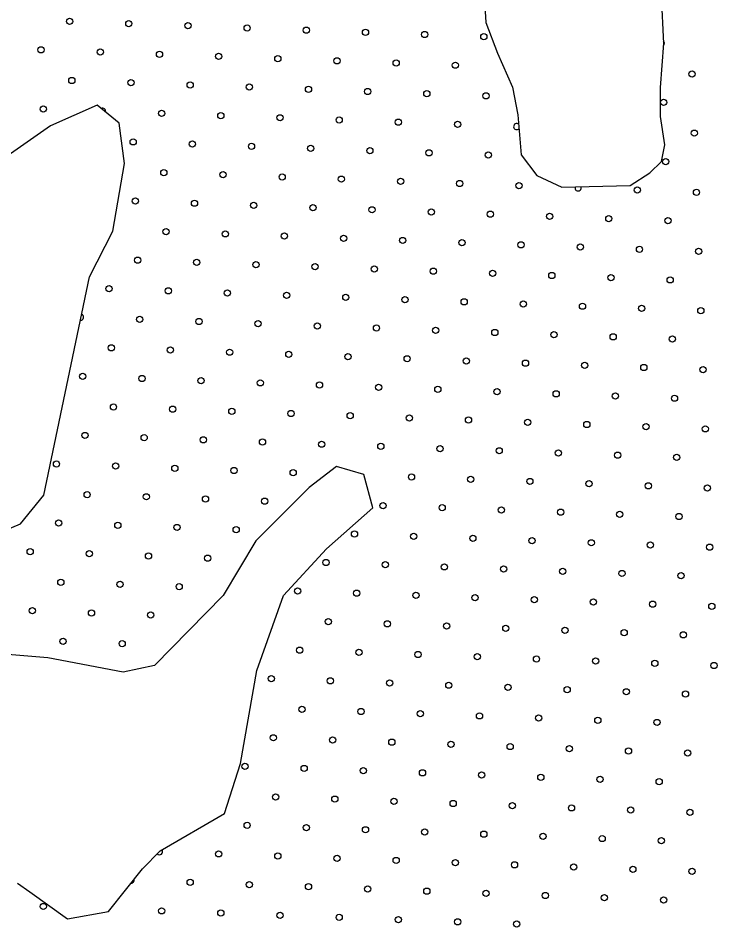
# Model space of a CAD drawing. Extents: x 1612280 to 1883141, y 560852 to 780851.
# Drawn here: x 1784608 to 1786975, y 653503 to 656587 of the extents above; entities that cross this region are included whole.
import ezdxf

# ---------------------------------------------------------------- set-up
doc = ezdxf.new("R2010")
doc.units = 0
doc.layers.add('DESIGN - SCRATCH - User 1', color=7, linetype='Continuous')
doc.layers.add('DESIGN - TRAFFIC CONTROL PERMANENT - Pavement Marking Text', color=7, linetype='Continuous')

msp = doc.modelspace()

# ---------------------------------------------------------------- linework, layer by layer
at = {"layer": 'DESIGN - SCRATCH - User 1'}
for points in [[(1786197.2, 656646), (1786201, 656572.1), (1786240.8, 656467.8), (1786292, 656352.1), (1786310.9, 656257.3), (1786322.3, 656120.8), (1786375.4, 656050.6), (1786460.6, 656010.8), (1786693.7, 656016.5), (1786760.1, 656060.1), (1786799.9, 656098), (1786811.2, 656154.9), (1786796.1, 656251.6), (1786796.1, 656350.2), (1786807.4, 656500), (1786799.9, 656665)], [(1786197.2, 656646), (1786201, 656572.1), (1786240.8, 656467.8), (1786292, 656352.1), (1786310.9, 656257.3), (1786322.3, 656120.8), (1786375.4, 656050.6), (1786460.6, 656010.8), (1786693.7, 656016.5), (1786760.1, 656060.1), (1786799.9, 656098), (1786811.2, 656154.9), (1786796.1, 656251.6), (1786796.1, 656350.2), (1786807.4, 656500), (1786799.9, 656665)], [(1786197.2, 656646), (1786201, 656572.1), (1786240.8, 656467.8), (1786292, 656352.1), (1786310.9, 656257.3), (1786322.3, 656120.8), (1786375.4, 656050.6), (1786460.6, 656010.8), (1786693.7, 656016.5), (1786760.1, 656060.1), (1786799.9, 656098), (1786811.2, 656154.9), (1786796.1, 656251.6), (1786796.1, 656350.2), (1786807.4, 656500), (1786799.9, 656665)], [(1786197.2, 656646), (1786201, 656572.1), (1786240.8, 656467.8), (1786292, 656352.1), (1786310.9, 656257.3), (1786322.3, 656120.8), (1786375.4, 656050.6), (1786460.6, 656010.8), (1786693.7, 656016.5), (1786760.1, 656060.1), (1786799.9, 656098), (1786811.2, 656154.9), (1786796.1, 656251.6), (1786796.1, 656350.2), (1786807.4, 656500), (1786799.9, 656665)], [(1784456.5, 654796.7), (1784616, 654863.2), (1784695.7, 654960.7), (1784850.7, 655705.4), (1784930.5, 655860.5), (1784970.3, 656091), (1784952.6, 656228.4), (1784877.3, 656290.5), (1784717.8, 656219.6), (1784425.5, 656015.7)], [(1784456.5, 654796.7), (1784616, 654863.2), (1784695.7, 654960.7), (1784850.7, 655705.4), (1784930.5, 655860.5), (1784970.3, 656091), (1784952.6, 656228.4), (1784877.3, 656290.5), (1784717.8, 656219.6), (1784425.5, 656015.7)], [(1784456.5, 654796.7), (1784616, 654863.2), (1784695.7, 654960.7), (1784850.7, 655705.4), (1784930.5, 655860.5), (1784970.3, 656091), (1784952.6, 656228.4), (1784877.3, 656290.5), (1784717.8, 656219.6), (1784425.5, 656015.7)], [(1784456.5, 654796.7), (1784616, 654863.2), (1784695.7, 654960.7), (1784850.7, 655705.4), (1784930.5, 655860.5), (1784970.3, 656091), (1784952.6, 656228.4), (1784877.3, 656290.5), (1784717.8, 656219.6), (1784425.5, 656015.7)], [(1785785.4, 655031.7), (1785692.4, 655058.3), (1785599.3, 654987.3), (1785417.7, 654805.6), (1785307, 654619.5), (1785072.2, 654380.1), (1784965.9, 654357.9), (1784709, 654406.7), (1784545.1, 654420)], [(1785785.4, 655031.7), (1785692.4, 655058.3), (1785599.3, 654987.3), (1785417.7, 654805.6), (1785307, 654619.5), (1785072.2, 654380.1), (1784965.9, 654357.9), (1784709, 654406.7), (1784545.1, 654420)], [(1785785.4, 655031.7), (1785692.4, 655058.3), (1785599.3, 654987.3), (1785417.7, 654805.6), (1785307, 654619.5), (1785072.2, 654380.1), (1784965.9, 654357.9), (1784709, 654406.7), (1784545.1, 654420)], [(1785785.4, 655031.7), (1785692.4, 655058.3), (1785599.3, 654987.3), (1785417.7, 654805.6), (1785307, 654619.5), (1785072.2, 654380.1), (1784965.9, 654357.9), (1784709, 654406.7), (1784545.1, 654420)], [(1784605.4, 653639), (1784648, 653608.6), (1784775.8, 653517.2), (1784915.7, 653541.6), (1785031.4, 653687.7), (1785092.2, 653748.6), (1785311.2, 653876.5), (1785366, 654046.9), (1785420.8, 654363.5), (1785512, 654619.3), (1785658.1, 654777.6), (1785816.2, 654917.6), (1785785.4, 655031.7)], [(1784605.4, 653639), (1784648, 653608.6), (1784775.8, 653517.2), (1784915.7, 653541.6), (1785031.4, 653687.7), (1785092.2, 653748.6), (1785311.2, 653876.5), (1785366, 654046.9), (1785420.8, 654363.5), (1785512, 654619.3), (1785658.1, 654777.6), (1785816.2, 654917.6), (1785785.4, 655031.7)], [(1784605.4, 653639), (1784648, 653608.6), (1784775.8, 653517.2), (1784915.7, 653541.6), (1785031.4, 653687.7), (1785092.2, 653748.6), (1785311.2, 653876.5), (1785366, 654046.9), (1785420.8, 654363.5), (1785512, 654619.3), (1785658.1, 654777.6), (1785816.2, 654917.6), (1785785.4, 655031.7)], [(1784605.4, 653639), (1784648, 653608.6), (1784775.8, 653517.2), (1784915.7, 653541.6), (1785031.4, 653687.7), (1785092.2, 653748.6), (1785311.2, 653876.5), (1785366, 654046.9), (1785420.8, 654363.5), (1785512, 654619.3), (1785658.1, 654777.6), (1785816.2, 654917.6), (1785785.4, 655031.7)]]:
    msp.add_lwpolyline(points, dxfattribs=at)
at = {"layer": 'DESIGN - TRAFFIC CONTROL PERMANENT - Pavement Marking Text'}
for centre in [(1784783.4, 656575.8), (1784783.4, 656575.8), (1784985, 656568.3), (1784985, 656568.3), (1785186.6, 656560.8), (1785186.6, 656560.8), (1785388.2, 656553.4), (1785388.2, 656553.4), (1785589.9, 656545.9), (1785589.9, 656545.9), (1785791.5, 656538.4), (1785791.5, 656538.4), (1785993.1, 656531), (1785993.1, 656531), (1786194.7, 656523.5), (1786194.7, 656523.5), (1784686.3, 656478.7), (1784686.3, 656478.7), (1784888, 656471.2), (1784888, 656471.2), (1785089.6, 656463.8), (1785089.6, 656463.8), (1785291.2, 656456.3), (1785291.2, 656456.3), (1785492.8, 656448.8), (1785492.8, 656448.8), (1785694.4, 656441.4), (1785694.4, 656441.4), (1785896, 656433.9), (1785896, 656433.9), (1786097.6, 656426.4), (1786097.6, 656426.4), (1786904.1, 656396.6), (1786904.1, 656396.6), (1784790.9, 656374.2), (1784790.9, 656374.2), (1784992.5, 656366.7), (1784992.5, 656366.7), (1785194.1, 656359.2), (1785194.1, 656359.2), (1785395.7, 656351.8), (1785395.7, 656351.8), (1785597.3, 656344.3), (1785597.3, 656344.3), (1785798.9, 656336.8), (1785798.9, 656336.8), (1786000.5, 656329.3), (1786000.5, 656329.3), (1786202.2, 656321.9), (1786202.2, 656321.9), (1784693.8, 656277.1), (1784693.8, 656277.1), (1786807, 656299.5), (1786807, 656299.5), (1785097, 656262.1), (1785097, 656262.1), (1785298.6, 656254.7), (1785298.6, 656254.7), (1785500.2, 656247.2), (1785500.2, 656247.2), (1785701.9, 656239.7), (1785701.9, 656239.7), (1785903.5, 656232.3), (1785903.5, 656232.3), (1786105.1, 656224.8), (1786105.1, 656224.8), (1786911.5, 656194.9), (1786911.5, 656194.9), (1785000, 656165.1), (1785000, 656165.1), (1785201.6, 656157.6), (1785201.6, 656157.6), (1785403.2, 656150.1), (1785403.2, 656150.1), (1785604.8, 656142.7), (1785604.8, 656142.7), (1785806.4, 656135.2), (1785806.4, 656135.2), (1786008, 656127.7), (1786008, 656127.7), (1786209.6, 656120.3), (1786209.6, 656120.3), (1786814.4, 656097.9), (1786814.4, 656097.9), (1785104.5, 656060.5), (1785104.5, 656060.5), (1785306.1, 656053.1), (1785306.1, 656053.1), (1785507.7, 656045.6), (1785507.7, 656045.6), (1785709.3, 656038.1), (1785709.3, 656038.1), (1785910.9, 656030.7), (1785910.9, 656030.7), (1786112.5, 656023.2), (1786112.5, 656023.2), (1786314.2, 656015.7), (1786314.2, 656015.7), (1786717.4, 656000.8), (1786717.4, 656000.8), (1786919, 655993.3), (1786919, 655993.3), (1785007.4, 655963.5), (1785007.4, 655963.5), (1785209, 655956), (1785209, 655956), (1785410.6, 655948.5), (1785410.6, 655948.5), (1785612.3, 655941.1), (1785612.3, 655941.1), (1785813.9, 655933.6), (1785813.9, 655933.6), (1786015.5, 655926.1), (1786015.5, 655926.1), (1786217.1, 655918.7), (1786217.1, 655918.7), (1786418.7, 655911.2), (1786418.7, 655911.2), (1786620.3, 655903.7), (1786620.3, 655903.7), (1786821.9, 655896.3), (1786821.9, 655896.3), (1785112, 655858.9), (1785112, 655858.9), (1785313.6, 655851.5), (1785313.6, 655851.5), (1785515.2, 655844), (1785515.2, 655844), (1785716.8, 655836.5), (1785716.8, 655836.5), (1785918.4, 655829.1), (1785918.4, 655829.1), (1786120, 655821.6), (1786120, 655821.6), (1786321.6, 655814.1), (1786321.6, 655814.1), (1786523.2, 655806.7), (1786523.2, 655806.7), (1786724.8, 655799.2), (1786724.8, 655799.2), (1786926.5, 655791.7), (1786926.5, 655791.7), (1785014.9, 655761.9), (1785014.9, 655761.9), (1785216.5, 655754.4), (1785216.5, 655754.4), (1785418.1, 655746.9), (1785418.1, 655746.9), (1785619.7, 655739.5), (1785619.7, 655739.5), (1785821.3, 655732), (1785821.3, 655732), (1786022.9, 655724.5), (1786022.9, 655724.5), (1786224.6, 655717.1), (1786224.6, 655717.1), (1786426.2, 655709.6), (1786426.2, 655709.6), (1786627.8, 655702.1), (1786627.8, 655702.1), (1786829.4, 655694.7), (1786829.4, 655694.7), (1784917.8, 655664.8), (1784917.8, 655664.8), (1785119.4, 655657.3), (1785119.4, 655657.3), (1785321, 655649.8), (1785321, 655649.8), (1785522.7, 655642.4), (1785522.7, 655642.4), (1785724.3, 655634.9), (1785724.3, 655634.9), (1785925.9, 655627.4), (1785925.9, 655627.4), (1786127.5, 655620), (1786127.5, 655620), (1786329.1, 655612.5), (1786329.1, 655612.5), (1786530.7, 655605), (1786530.7, 655605), (1786732.3, 655597.6), (1786732.3, 655597.6), (1786933.9, 655590.1), (1786933.9, 655590.1), (1785022.4, 655560.2), (1785022.4, 655560.2), (1785224, 655552.8), (1785224, 655552.8), (1785425.6, 655545.3), (1785425.6, 655545.3), (1785627.2, 655537.8), (1785627.2, 655537.8), (1785828.8, 655530.4), (1785828.8, 655530.4), (1786030.4, 655522.9), (1786030.4, 655522.9), (1786232, 655515.4), (1786232, 655515.4), (1786433.6, 655508), (1786433.6, 655508), (1786635.2, 655500.5), (1786635.2, 655500.5), (1786836.9, 655493), (1786836.9, 655493), (1784925.3, 655463.2), (1784925.3, 655463.2), (1785126.9, 655455.7), (1785126.9, 655455.7), (1785328.5, 655448.2), (1785328.5, 655448.2), (1785530.1, 655440.8), (1785530.1, 655440.8), (1785731.7, 655433.3), (1785731.7, 655433.3), (1785933.3, 655425.8), (1785933.3, 655425.8), (1786134.9, 655418.4), (1786134.9, 655418.4), (1786336.6, 655410.9), (1786336.6, 655410.9), (1786538.2, 655403.4), (1786538.2, 655403.4), (1786739.8, 655396), (1786739.8, 655396), (1786941.4, 655388.5), (1786941.4, 655388.5), (1784828.2, 655366.1), (1784828.2, 655366.1), (1785029.8, 655358.6), (1785029.8, 655358.6), (1785231.4, 655351.2), (1785231.4, 655351.2), (1785433, 655343.7), (1785433, 655343.7), (1785634.7, 655336.2), (1785634.7, 655336.2), (1785836.3, 655328.8), (1785836.3, 655328.8), (1786037.9, 655321.3), (1786037.9, 655321.3), (1786239.5, 655313.8), (1786239.5, 655313.8), (1786441.1, 655306.4), (1786441.1, 655306.4), (1786642.7, 655298.9), (1786642.7, 655298.9), (1786844.3, 655291.4), (1786844.3, 655291.4), (1784932.8, 655261.6), (1784932.8, 655261.6), (1785134.4, 655254.1), (1785134.4, 655254.1), (1785336, 655246.6), (1785336, 655246.6), (1785537.6, 655239.2), (1785537.6, 655239.2), (1785739.2, 655231.7), (1785739.2, 655231.7), (1785940.8, 655224.2), (1785940.8, 655224.2), (1786142.4, 655216.8), (1786142.4, 655216.8), (1786344, 655209.3), (1786344, 655209.3), (1786545.6, 655201.8), (1786545.6, 655201.8), (1786747.2, 655194.4), (1786747.2, 655194.4), (1784835.7, 655164.5), (1784835.7, 655164.5), (1786948.9, 655186.9), (1786948.9, 655186.9), (1785037.3, 655157), (1785037.3, 655157), (1785238.9, 655149.6), (1785238.9, 655149.6), (1785440.5, 655142.1), (1785440.5, 655142.1), (1785642.1, 655134.6), (1785642.1, 655134.6), (1785843.7, 655127.2), (1785843.7, 655127.2), (1786045.3, 655119.7), (1786045.3, 655119.7), (1786247, 655112.2), (1786247, 655112.2), (1786448.6, 655104.8), (1786448.6, 655104.8), (1786650.2, 655097.3), (1786650.2, 655097.3), (1786851.8, 655089.8), (1786851.8, 655089.8), (1784738.6, 655067.4), (1784738.6, 655067.4), (1784940.2, 655060), (1784940.2, 655060), (1785141.8, 655052.5), (1785141.8, 655052.5), (1785343.4, 655045), (1785343.4, 655045), (1785545.1, 655037.6), (1785545.1, 655037.6), (1785948.3, 655022.6), (1785948.3, 655022.6), (1786149.9, 655015.1), (1786149.9, 655015.1), (1786351.5, 655007.7), (1786351.5, 655007.7), (1786553.1, 655000.2), (1786553.1, 655000.2), (1786754.7, 654992.7), (1786754.7, 654992.7), (1786956.3, 654985.3), (1786956.3, 654985.3), (1784843.1, 654962.9), (1784843.1, 654962.9), (1785044.8, 654955.4), (1785044.8, 654955.4), (1785246.4, 654947.9), (1785246.4, 654947.9), (1785448, 654940.5), (1785448, 654940.5), (1785851.2, 654925.5), (1785851.2, 654925.5), (1786052.8, 654918.1), (1786052.8, 654918.1), (1786254.4, 654910.6), (1786254.4, 654910.6), (1786456, 654903.1), (1786456, 654903.1), (1786657.6, 654895.7), (1786657.6, 654895.7), (1786859.3, 654888.2), (1786859.3, 654888.2), (1784746.1, 654865.8), (1784746.1, 654865.8), (1784947.7, 654858.3), (1784947.7, 654858.3), (1785149.3, 654850.9), (1785149.3, 654850.9), (1785350.9, 654843.4), (1785350.9, 654843.4), (1785754.1, 654828.5), (1785754.1, 654828.5), (1785955.7, 654821), (1785955.7, 654821), (1786157.3, 654813.5), (1786157.3, 654813.5), (1786359, 654806.1), (1786359, 654806.1), (1786560.6, 654798.6), (1786560.6, 654798.6), (1784649, 654768.7), (1784649, 654768.7), (1784850.6, 654761.3), (1784850.6, 654761.3), (1786762.2, 654791.1), (1786762.2, 654791.1), (1786963.8, 654783.7), (1786963.8, 654783.7), (1785052.2, 654753.8), (1785052.2, 654753.8), (1785253.8, 654746.3), (1785253.8, 654746.3), (1785657.1, 654731.4), (1785657.1, 654731.4), (1785858.7, 654723.9), (1785858.7, 654723.9), (1786060.3, 654716.5), (1786060.3, 654716.5), (1786261.9, 654709), (1786261.9, 654709), (1786463.5, 654701.5), (1786463.5, 654701.5), (1786665.1, 654694.1), (1786665.1, 654694.1), (1786866.7, 654686.6), (1786866.7, 654686.6), (1784753.5, 654664.2), (1784753.5, 654664.2), (1784955.2, 654656.7), (1784955.2, 654656.7), (1785156.8, 654649.3), (1785156.8, 654649.3), (1785560, 654634.3), (1785560, 654634.3), (1785761.6, 654626.9), (1785761.6, 654626.9), (1785963.2, 654619.4), (1785963.2, 654619.4), (1786164.8, 654611.9), (1786164.8, 654611.9), (1786366.4, 654604.5), (1786366.4, 654604.5), (1786568, 654597), (1786568, 654597), (1786769.6, 654589.5), (1786769.6, 654589.5), (1786971.3, 654582.1), (1786971.3, 654582.1), (1784656.5, 654567.1), (1784656.5, 654567.1), (1784858.1, 654559.7), (1784858.1, 654559.7), (1785059.7, 654552.2), (1785059.7, 654552.2), (1785664.5, 654529.8), (1785664.5, 654529.8), (1785866.1, 654522.3), (1785866.1, 654522.3), (1786067.7, 654514.9), (1786067.7, 654514.9), (1786269.4, 654507.4), (1786269.4, 654507.4), (1786471, 654499.9), (1786471, 654499.9), (1786672.6, 654492.5), (1786672.6, 654492.5), (1786874.2, 654485), (1786874.2, 654485), (1784761, 654462.6), (1784761, 654462.6), (1784962.6, 654455.1), (1784962.6, 654455.1), (1785567.5, 654432.7), (1785567.5, 654432.7), (1785769.1, 654425.3), (1785769.1, 654425.3), (1785970.7, 654417.8), (1785970.7, 654417.8), (1786172.3, 654410.3), (1786172.3, 654410.3), (1786373.9, 654402.9), (1786373.9, 654402.9), (1786575.5, 654395.4), (1786575.5, 654395.4), (1786777.1, 654387.9), (1786777.1, 654387.9), (1786978.7, 654380.4), (1786978.7, 654380.4), (1785470.4, 654335.6), (1785470.4, 654335.6), (1785672, 654328.2), (1785672, 654328.2), (1785873.6, 654320.7), (1785873.6, 654320.7), (1786075.2, 654313.2), (1786075.2, 654313.2), (1786276.8, 654305.8), (1786276.8, 654305.8), (1786478.4, 654298.3), (1786478.4, 654298.3), (1786680, 654290.8), (1786680, 654290.8), (1786881.7, 654283.4), (1786881.7, 654283.4), (1785574.9, 654231.1), (1785574.9, 654231.1), (1785776.5, 654223.6), (1785776.5, 654223.6), (1785978.1, 654216.2), (1785978.1, 654216.2), (1786179.8, 654208.7), (1786179.8, 654208.7), (1786381.4, 654201.2), (1786381.4, 654201.2), (1786583, 654193.8), (1786583, 654193.8), (1786784.6, 654186.3), (1786784.6, 654186.3), (1785477.8, 654134), (1785477.8, 654134), (1785679.5, 654126.6), (1785679.5, 654126.6), (1785881.1, 654119.1), (1785881.1, 654119.1), (1786082.7, 654111.6), (1786082.7, 654111.6), (1786284.3, 654104.2), (1786284.3, 654104.2), (1786485.9, 654096.7), (1786485.9, 654096.7), (1786687.5, 654089.2), (1786687.5, 654089.2), (1786889.1, 654081.8), (1786889.1, 654081.8), (1785380.8, 654037), (1785380.8, 654037), (1785582.4, 654029.5), (1785582.4, 654029.5), (1785784, 654022), (1785784, 654022), (1785985.6, 654014.6), (1785985.6, 654014.6), (1786187.2, 654007.1), (1786187.2, 654007.1), (1786388.8, 653999.6), (1786388.8, 653999.6), (1786590.4, 653992.2), (1786590.4, 653992.2), (1786792, 653984.7), (1786792, 653984.7), (1785485.3, 653932.4), (1785485.3, 653932.4), (1785686.9, 653925), (1785686.9, 653925), (1785888.5, 653917.5), (1785888.5, 653917.5), (1786090.1, 653910), (1786090.1, 653910), (1786291.8, 653902.6), (1786291.8, 653902.6), (1786493.4, 653895.1), (1786493.4, 653895.1), (1786695, 653887.6), (1786695, 653887.6), (1786896.6, 653880.2), (1786896.6, 653880.2), (1785388.2, 653835.4), (1785388.2, 653835.4), (1785589.9, 653827.9), (1785589.9, 653827.9), (1785791.5, 653820.4), (1785791.5, 653820.4), (1785993.1, 653813), (1785993.1, 653813), (1786194.7, 653805.5), (1786194.7, 653805.5), (1786396.3, 653798), (1786396.3, 653798), (1786597.9, 653790.6), (1786597.9, 653790.6), (1786799.5, 653783.1), (1786799.5, 653783.1), (1785291.2, 653738.3), (1785291.2, 653738.3), (1785492.8, 653730.8), (1785492.8, 653730.8), (1785694.4, 653723.3), (1785694.4, 653723.3), (1785896, 653715.9), (1785896, 653715.9), (1786097.6, 653708.4), (1786097.6, 653708.4), (1786299.2, 653700.9), (1786299.2, 653700.9), (1786500.8, 653693.5), (1786500.8, 653693.5), (1786702.4, 653686), (1786702.4, 653686), (1786904.1, 653678.5), (1786904.1, 653678.5), (1785194.1, 653641.2), (1785194.1, 653641.2), (1785395.7, 653633.7), (1785395.7, 653633.7), (1785597.3, 653626.3), (1785597.3, 653626.3), (1785798.9, 653618.8), (1785798.9, 653618.8), (1786000.5, 653611.3), (1786000.5, 653611.3), (1786202.2, 653603.9), (1786202.2, 653603.9), (1786403.8, 653596.4), (1786403.8, 653596.4), (1784693.8, 653559.1), (1784693.8, 653559.1), (1786605.4, 653588.9), (1786605.4, 653588.9), (1786807, 653581.5), (1786807, 653581.5), (1785097, 653544.1), (1785097, 653544.1), (1785298.6, 653536.7), (1785298.6, 653536.7), (1785500.2, 653529.2), (1785500.2, 653529.2), (1785701.9, 653521.7), (1785701.9, 653521.7), (1785903.5, 653514.3), (1785903.5, 653514.3), (1786105.1, 653506.8), (1786105.1, 653506.8), (1786306.7, 653499.3), (1786306.7, 653499.3)]:
    msp.add_circle(centre, 10.6, dxfattribs=at)
for centre, start, end in [((1786799.5, 656501.1), 314.7076, 44.5289), ((1784895.4, 656269.6), 346.2406, 114.7693), ((1786306.7, 656217.3), 49.2031, 320.3222), ((1786515.8, 656008.3), 159.9779, 22.8199), ((1784820.7, 655567.7), 265.1983, 71.2809), ((1785089.6, 653745.8), 224.1571, 36.4854), ((1784992.5, 653648.7), 267.9191, 15.3812)]:
    msp.add_arc(centre, 10.6, start, end, dxfattribs=at)

doc.saveas('drawing.dxf')
